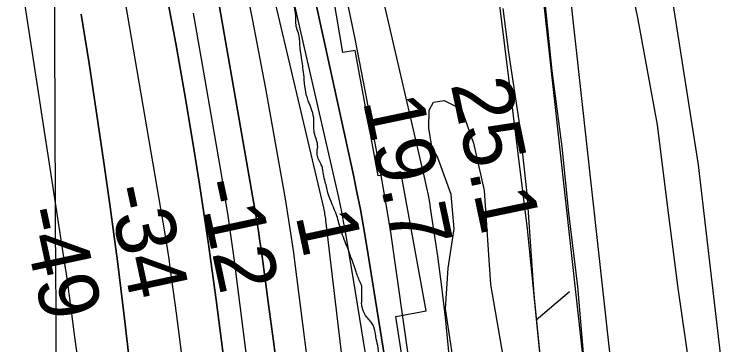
# Model space of a CAD drawing. Extents: x 3419139 to 3457078, y 540382 to 565875.
# Drawn here: x 3439010 to 3439808, y 555554 to 555924 of the extents above; entities that cross this region are included whole.
import ezdxf

# ---------------------------------------------------------------- set-up
doc = ezdxf.new("R2010")
doc.units = 0
for name, color, linetype in [('V-FLOD-BASE', 7, 'Continuous'), ('V-GRID-MAJR', 7, 'Continuous'), ('V-LEVE-TOET', 7, 'Continuous'), ('V-RIVR-EDGE', 7, 'Continuous'), ('V-RIVR-RANG', 7, 'Continuous'), ('V-ROAD-CNTR', 7, 'Continuous'), ('V-RRAP-FSHR', 7, 'Continuous'), ('V-RRAP-RVMT', 7, 'Continuous'), ('V-SITE-VEGE', 7, 'Continuous'), ('V-SURV-LINE', 7, 'Continuous'), ('V-TOPO-DPTH', 7, 'Continuous'), ('V-TOPO-MAJR', 7, 'Continuous'), ('V-TOPO-MINR', 7, 'Continuous'), ('V-TOPO-WATR', 7, 'Continuous')]:
    doc.layers.add(name, color=color, linetype=linetype)

msp = doc.modelspace()

# ---------------------------------------------------------------- linework, layer by layer
at = {"layer": 'V-FLOD-BASE'}
msp.add_lwpolyline([(3439602.3880000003, 555940.9670000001), (3439610.623, 555860.659), (3439621.654, 555775.29), (3439629.344, 555701.72), (3439639.256, 555619.1630000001), (3439647.182, 555526.784), (3439660.705, 555427.094), (3439668.043, 555323.207), (3439677.0870000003, 555228.579), (3439688.384, 555137.316), (3439702.484, 555045.203), (3439712.161, 554980.611), (3439720.416, 554909.849), (3439728.393, 554839.367)], dxfattribs=at)
at = {"layer": 'V-GRID-MAJR'}
msp.add_spline([(3439098.765, 545841.133), (3439072.333, 551898.653), (3439045.886, 557959.642), (3439019.4390000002, 564020.648), (3439019.424, 564024.098)], degree=3, dxfattribs=at)
at = {"layer": 'V-LEVE-TOET'}
for points in [[(3439700.696, 555947.2710000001), (3439706.791, 555917.843), (3439728.369, 555800.135), (3439738.818, 555716.068), (3439751.472, 555617.15), (3439768.565, 555498.61), (3439780.396, 555406.697), (3439786.153, 555352.618), (3439796.061, 555276.676), (3439807.348, 555191.487), (3439820.5840000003, 555101.253), (3439831.6040000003, 555021.665), (3439838.154, 554946.854), (3439848.363, 554880.996)], [(3439617.343, 555323.858), (3439605.552, 555433.698), (3439599.318, 555523.919), (3439590.835, 555610.2220000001), (3439582.975, 555723.136), (3439573.921, 555804.397), (3439562.614, 555880.902), (3439556.005, 555930.2220000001)]]:
    msp.add_lwpolyline(points, dxfattribs=at)
at = {"layer": 'V-RIVR-EDGE'}
msp.add_spline([(3439420.689261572, 555340.7948769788), (3439419.643469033, 555345.378342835), (3439418.5968051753, 555349.6094354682), (3439417.9120990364, 555357.7157622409), (3439418.981417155, 555362.6463734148), (3439419.345988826, 555367.5787272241), (3439417.283157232, 555388.3739753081), (3439416.9499529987, 555396.1270575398), (3439416.249563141, 555397.8906662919), (3439414.4955388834, 555401.0663818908), (3439412.3952406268, 555406.7095813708), (3439412.069878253, 555417.6340226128), (3439412.4300933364, 555420.8045103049), (3439414.9089043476, 555425.731636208), (3439415.268248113, 555428.5497506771), (3439414.952470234, 555443.3502973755), (3439414.6811295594, 555476.1218784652), (3439414.6994272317, 555483.5217161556), (3439414.3644803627, 555490.5700519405), (3439412.958472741, 555491.9830301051), (3439412.9689285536, 555496.211508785), (3439412.986354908, 555503.2589732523), (3439413.0046525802, 555510.6588109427), (3439411.9536321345, 555513.1280374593), (3439411.9579887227, 555514.8899035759), (3439411.978029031, 555522.9944877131), (3439413.4101761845, 555532.1527062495), (3439416.2509449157, 555540.9550662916), (3439415.928196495, 555552.9366272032), (3439413.839225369, 555563.1606785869), (3439410.699233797, 555575.8539564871), (3439407.890703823, 555580.0894057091), (3439403.6735522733, 555584.6807134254), (3439399.1144833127, 555593.5013711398), (3439398.069562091, 555598.4372102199), (3439398.0869884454, 555605.4846746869), (3439398.1105140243, 555614.9987517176), (3439398.1218411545, 555619.579603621), (3439396.721061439, 555623.1068211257), (3439391.818332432, 555635.4520823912), (3439382.369604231, 555661.9035997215), (3439375.0185603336, 555681.6547979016), (3439370.12628714, 555698.2285378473), (3439360.32344308, 555723.9761800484), (3439356.8345635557, 555738.0798221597), (3439354.7429784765, 555747.2467538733), (3439354.050430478, 555752.1817216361), (3439352.299020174, 555756.4145569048), (3439349.4948467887, 555762.4118722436), (3439348.098423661, 555767.7009558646), (3439348.822339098, 555775.4514241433), (3439344.9854429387, 555791.317803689), (3439344.321648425, 555807.8810878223), (3439337.328205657, 555829.7456540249), (3439333.166818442, 555856.8888480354), (3439330.745514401, 555875.2183548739), (3439329.01937231, 555889.6700136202), (3439327.2897449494, 555902.7121794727), (3439324.8414300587, 555910.1181163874), (3439324.508225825, 555917.8711986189), (3439322.7829550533, 555932.6752305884), (3439322.0999915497, 555941.4863038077), (3439320.372106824, 555955.2332161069), (3439318.9721984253, 555959.112806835), (3439315.470249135, 555967.9308505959), (3439313.3690795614, 555973.2216768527), (3439313.0271621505, 555977.4510268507), (3439313.0341326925, 555980.2700126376), (3439314.4514674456, 555983.4378863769), (3439314.8116825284, 555986.6083740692), (3439313.766761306, 555991.5442131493), (3439308.523857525, 556008.8235708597), (3439305.7371104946, 556021.8683506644), (3439304.365084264, 556037.0238845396), (3439304.3999369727, 556051.1188134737), (3439305.8320841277, 556060.2770320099), (3439305.851253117, 556068.029242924), (3439302.367601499, 556084.2471243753), (3439299.2363231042, 556100.4641345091), (3439296.8036919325, 556114.2127894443), (3439294.7060076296, 556120.9131085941), (3439291.5555602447, 556129.3779078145), (3439289.111601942, 556138.5457108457), (3439287.7177927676, 556144.8919141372), (3439287.388073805, 556154.0544892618), (3439284.936273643, 556160.050933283), (3439282.503642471, 556173.7995882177), (3439280.781856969, 556190.0131130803), (3439276.6030433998, 556210.1088426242), (3439272.0579155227, 556224.5674719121), (3439269.964587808, 556233.0296571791), (3439269.6278983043, 556239.3732465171), (3439268.582977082, 556244.3090855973), (3439266.8359233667, 556250.303786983), (3439263.6758914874, 556254.892480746), (3439261.9323230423, 556262.2966750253), (3439260.5393851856, 556268.9952515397), (3439257.740439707, 556277.1068062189), (3439251.0897856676, 556295.0943956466), (3439245.8451392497, 556311.6690069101), (3439239.918400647, 556337.4070646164), (3439235.037454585, 556358.5616564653), (3439230.8473138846, 556374.0765341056), (3439224.197531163, 556392.4164967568), (3439208.440937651, 556432.9786267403), (3439201.4457522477, 556454.1384464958), (3439193.7510483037, 556477.4142482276), (3439186.072028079, 556507.0327679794), (3439175.2364612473, 556542.6494743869), (3439167.1902553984, 556566.2785206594), (3439163.7109603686, 556584.2582682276), (3439165.1387509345, 556591.6546206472), (3439165.510293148, 556599.4059602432), (3439164.8116459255, 556601.8743154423), (3439160.5944943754, 556606.4656231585), (3439160.2499630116, 556609.6378534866), (3439161.6664264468, 556612.4533540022), (3439159.91240219, 556615.6290696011), (3439156.3912839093, 556616.6949024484), (3439152.5160497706, 556617.0568601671), (3439148.291927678, 556618.8291820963), (3439146.8876626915, 556620.9469067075), (3439146.8920192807, 556622.708772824), (3439146.207313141, 556630.8150995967), (3439145.8706236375, 556637.1586889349), (3439142.7184336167, 556644.918741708), (3439138.8693390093, 556655.8518961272), (3439133.9744518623, 556671.3685164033), (3439122.7821552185, 556705.2242280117), (3439112.2893771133, 556736.9639576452), (3439103.915194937, 556770.4603254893), (3439097.2898091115, 556798.6667383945), (3439095.2060658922, 556811.0050291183), (3439086.7891891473, 556827.2351090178), (3439083.6457123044, 556838.5188940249), (3439083.31686466, 556848.0338423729), (3439081.2278935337, 556858.2578937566), (3439076.3269071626, 556871.3079014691), (3439071.419821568, 556881.891296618), (3439067.2192250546, 556893.1776955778), (3439065.47565661, 556900.5818898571), (3439065.1468089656, 556910.0968382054), (3439065.1616213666, 556916.0871830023), (3439065.171205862, 556919.9632884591), (3439064.8266744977, 556923.1355187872), (3439062.724633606, 556928.0739718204), (3439062.7525157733, 556939.3499149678), (3439059.289775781, 556964.0247537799), (3439059.3333416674, 556981.6434149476), (3439055.4816331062, 556991.5194496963), (3439054.082596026, 556995.7514136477), (3439053.396147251, 557003.1529939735), (3439051.668262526, 557016.8999062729), (3439049.9647746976, 557040.5132688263), (3439047.5399853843, 557057.4332827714), (3439043.7048318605, 557074.0044087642), (3439044.0633043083, 557076.4701500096), (3439044.430489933, 557082.4596234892), (3439043.389053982, 557088.8049554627), (3439041.3000828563, 557099.0290068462), (3439040.2542903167, 557103.612472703), (3439036.7532123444, 557112.7828896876), (3439035.368116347, 557122.6528252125), (3439031.5181504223, 557133.2336064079), (3439027.3297523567, 557149.4532304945), (3439028.4103976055, 557158.964693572), (3439028.431309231, 557167.4216509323), (3439025.989093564, 557177.2942004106), (3439023.5381647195, 557183.6430176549), (3439021.4361238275, 557188.5814706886), (3439020.7392192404, 557191.7545723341), (3439020.053641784, 557199.5085258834), (3439015.8635010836, 557215.0234035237), (3439013.432612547, 557229.4768049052), (3439012.0466452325, 557238.9943672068), (3439011.437387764, 557241.9184296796)], degree=3, dxfattribs=at)
at = {"layer": 'V-ROAD-CNTR'}
msp.add_lwpolyline([(3439745.27847157, 555940.988091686), (3439774.067413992, 555755.3934628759), (3439795.911370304, 555569.5438345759), (3439825.129311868, 555319.056335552), (3439860.140241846, 555048.3988768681), (3439906.8621484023, 554703.7765661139), (3439941.841078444, 554412.718148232), (3439958.706044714, 554295.031383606), (3439968.636024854, 554203.991565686), (3439976.2180096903, 554134.6497043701), (3439991.1109799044, 554047.635878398), (3440004.2769535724, 553962.8270480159), (3440019.0589240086, 553859.3322550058), (3440056.3578494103, 553679.627614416), (3440125.650710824, 553360.4632527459), (3440179.20260372, 553136.9266998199), (3440245.7844705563, 552840.6852923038)], dxfattribs=at)
at = {"layer": 'V-RRAP-FSHR'}
msp.add_line((3439593.239, 555581.696), (3439630.248, 555613.552), dxfattribs=at)
for points in [[(3439522.985, 556207.7220000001), (3439541.362, 556021.465), (3439583.0100000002, 555683.8), (3439624.128, 555273.377), (3439659.866, 554983.566), (3439685.082, 554824.688), (3439679.823, 554747.462), (3439685.291, 554704.755), (3439700.928, 554669.093), (3439728.322, 554557.225), (3439747.426, 554494.508), (3439772.642, 554275.324), (3439797.964, 554116.783), (3439825.344, 553912.328), (3439849.701, 553822.928), (3439865.106, 553645.017), (3439856.592, 553600.904), (3439862.355, 553565.713), (3439888.279, 553542.255), (3439924.4450000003, 553445.474), (3439970.845, 553198.924), (3440071.2290000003, 552762.474), (3440155.842, 552373.789)], [(3439522.985, 556207.7220000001), (3439541.362, 556021.465), (3439557.759, 555888.523)], [(3439590.178, 555612.255), (3439624.128, 555273.377), (3439653.554, 555034.7490000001)]]:
    msp.add_lwpolyline(points, dxfattribs=at)
at = {"layer": 'V-RRAP-RVMT'}
for p, q in [((3439377.0990000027, 555881.0440000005), (3439354.1940000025, 556012.8280000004)), ((3439390.740000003, 555883.4390000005), (3439377.0990000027, 555881.0440000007)), ((3439416.5110000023, 555743.0910000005), (3439390.7400000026, 555883.4390000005)), ((3439441.7570000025, 555747.3920000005), (3439416.5110000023, 555743.0910000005)), ((3439469.9750000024, 555592.0120000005), (3439441.7570000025, 555747.3920000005)), ((3439436.0970000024, 555585.6810000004), (3439469.9750000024, 555592.0120000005)), ((3439457.3730000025, 555447.0710000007), (3439436.0970000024, 555585.6810000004))]:
    msp.add_line(p, q, dxfattribs=at)
at = {"layer": 'V-SITE-VEGE'}
msp.add_lwpolyline([(3439504.668, 555507.492), (3439491.542, 555594.151), (3439494.678, 555639.578), (3439501.444, 555683.786), (3439497.897, 555721.96), (3439485.259, 555757.125), (3439482.248, 555765.005), (3439476.8170000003, 555774.107), (3439473.233, 555795.924), (3439473.2800000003, 555816.519), (3439478.148, 555825.595), (3439490.268, 555827.383), (3439509.632, 555817.647), (3439522.87, 555779.452), (3439534.864, 555726.718), (3439541.886, 555621.2930000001), (3439568.191, 555470.388)], dxfattribs=at)
at = {"layer": 'V-SURV-LINE'}
for points in [[(3439617.8987470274, 556063.1085209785), (3439718.3931370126, 555153.5961090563)], [(3439688.576204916, 555150.2869139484), (3439588.081918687, 556059.7983868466)]]:
    msp.add_lwpolyline(points, dxfattribs=at)
at = {"layer": 'V-TOPO-DPTH'}
for points in [[(3439456.8099278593, 554891.1599553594), (3439446.890919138, 554960.0582434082), (3439440.410411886, 555006.3336462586), (3439434.1674951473, 555052.6401504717), (3439428.280964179, 555098.9933067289), (3439422.632023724, 555145.3775643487), (3439358.0238548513, 555693.4420740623), (3439357.8040916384, 555695.1498420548), (3439357.5601998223, 555696.8538943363), (3439356.9759017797, 555700.2471360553), (3439356.642649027, 555701.9367825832), (3439355.925184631, 555705.305221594), (3439355.540972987, 555706.9840140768), (3439177.4347674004, 556462.6458780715)], [(3439456.8099278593, 554891.1599553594), (3439446.890919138, 554960.0582434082), (3439440.410411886, 555006.3336462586), (3439434.1674951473, 555052.6401504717), (3439428.280964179, 555098.9933067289), (3439422.632023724, 555145.3775643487), (3439358.0238548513, 555693.4420740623), (3439357.8040916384, 555695.1498420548), (3439357.5601998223, 555696.8538943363), (3439356.9759017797, 555700.2471360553), (3439356.642649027, 555701.9367825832), (3439355.925184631, 555705.305221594), (3439355.540972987, 555706.9840140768), (3439177.4347674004, 556462.6458780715)], [(3439287.4175870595, 556208.0114294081), (3439388.6609175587, 555743.8641082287), (3439392.7087675, 555724.5391831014), (3439396.5423443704, 555705.1736825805), (3439400.054511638, 555685.7473189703), (3439403.3524058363, 555666.2803799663), (3439425.399383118, 555529.2556557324), (3439439.3018132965, 555441.2069499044), (3439452.860076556, 555353.1063097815), (3439465.902089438, 555264.9277682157), (3439478.599935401, 555176.6972923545), (3439511.824769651, 554940.9410357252), (3439516.3160972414, 554910.0565851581)], [(3439262.850688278, 554912.3695845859), (3439259.0491519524, 554939.0677459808), (3439255.7707236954, 554965.8351778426), (3439252.8410341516, 554992.6487900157), (3439245.599161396, 555065.5269152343), (3439239.312629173, 555128.8144849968), (3439233.0291739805, 555192.1023601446), (3439226.7503343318, 555255.3906933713), (3439220.474571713, 555318.6793319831), (3439207.555358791, 555449.0129960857), (3439203.8716960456, 555484.1391436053), (3439199.9221471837, 555519.233836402), (3439195.573769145, 555554.2813471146), (3439190.959504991, 555589.2974031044), (3439183.908784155, 555640.5511333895), (3439182.575297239, 555649.9097794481), (3439181.181678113, 555659.2591652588), (3439179.6978606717, 555668.5946606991), (3439178.1539110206, 555677.9208958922), (3439109.4486431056, 556080.8539518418)], [(3439262.850688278, 554912.3695845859), (3439259.0491519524, 554939.0677459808), (3439255.7707236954, 554965.8351778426), (3439252.8410341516, 554992.6487900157), (3439245.599161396, 555065.5269152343), (3439239.312629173, 555128.8144849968), (3439233.0291739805, 555192.1023601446), (3439226.7503343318, 555255.3906933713), (3439220.474571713, 555318.6793319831), (3439207.555358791, 555449.0129960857), (3439203.8716960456, 555484.1391436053), (3439199.9221471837, 555519.233836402), (3439195.573769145, 555554.2813471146), (3439190.959504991, 555589.2974031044), (3439183.908784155, 555640.5511333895), (3439182.575297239, 555649.9097794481), (3439181.181678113, 555659.2591652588), (3439179.6978606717, 555668.5946606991), (3439178.1539110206, 555677.9208958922), (3439109.4486431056, 556080.8539518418)], [(3439213.0404958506, 556082.140060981), (3439278.92946271, 555703.2536095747), (3439280.8065597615, 555692.0751617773), (3439282.5968715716, 555680.8833479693), (3439284.257005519, 555669.671485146), (3439285.830354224, 555658.4462563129), (3439293.8323170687, 555598.8376136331), (3439299.2376084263, 555557.7849752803), (3439304.5043353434, 555516.7149239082), (3439309.563215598, 555475.6187530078), (3439314.4835314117, 555434.5051690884), (3439368.9069976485, 554969.7885963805), (3439370.8767713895, 554953.0550513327), (3439372.859813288, 554936.3230868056), (3439374.8627574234, 554919.5934930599)], [(3439213.0404958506, 556082.140060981), (3439278.92946271, 555703.2536095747), (3439280.8065597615, 555692.0751617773), (3439282.5968715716, 555680.8833479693), (3439284.257005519, 555669.671485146), (3439285.830354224, 555658.4462563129), (3439293.8323170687, 555598.8376136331), (3439299.2376084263, 555557.7849752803), (3439304.5043353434, 555516.7149239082), (3439309.563215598, 555475.6187530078), (3439314.4835314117, 555434.5051690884), (3439368.9069976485, 554969.7885963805), (3439370.8767713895, 554953.0550513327), (3439372.859813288, 554936.3230868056), (3439374.8627574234, 554919.5934930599)], [(3439335.6542387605, 554888.3378815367), (3439314.359312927, 555027.463141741), (3439300.7034042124, 555118.7760860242), (3439287.4660218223, 555210.1481970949), (3439274.85642892, 555301.6090583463), (3439262.6653623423, 555393.129086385), (3439235.3053119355, 555604.0559030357), (3439230.9523305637, 555636.5040916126), (3439226.4108972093, 555668.9250436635), (3439221.5867858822, 555701.3051409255), (3439216.5742225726, 555733.6580016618), (3439209.148332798, 555780.2432656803), (3439199.8945432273, 555835.7973813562), (3439190.1250964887, 555891.256944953), (3439179.5821639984, 555946.5746804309)], [(3439179.5821639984, 555946.5746804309), (3439190.1250964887, 555891.256944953), (3439199.8945432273, 555835.7973813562), (3439209.148332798, 555780.2432656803), (3439216.5742225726, 555733.6580016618), (3439221.5867858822, 555701.3051409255), (3439226.4108972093, 555668.9250436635), (3439230.9523305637, 555636.5040916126), (3439235.3053119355, 555604.0559030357), (3439262.6653623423, 555393.129086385), (3439274.85642892, 555301.6090583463), (3439287.4660218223, 555210.1481970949), (3439300.7034042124, 555118.7760860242), (3439314.359312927, 555027.463141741), (3439335.6542387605, 554888.3378815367)], [(3439084.524684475, 555923.9114633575), (3439093.3241287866, 555868.6968362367), (3439101.667369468, 555813.4114348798), (3439109.7064743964, 555758.0788506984), (3439116.7174313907, 555708.3817390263), (3439120.905409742, 555677.8472731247), (3439124.9367291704, 555647.2927501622), (3439128.7330602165, 555616.7081416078), (3439132.37273234, 555586.1034759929), (3439147.9089151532, 555451.0405690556), (3439159.97635937, 555352.9997230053), (3439173.07945301, 555255.1058815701), (3439187.7360207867, 555157.4325470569), (3439203.428237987, 555059.9062171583), (3439235.291797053, 554871.4343046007)], [(3439235.291797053, 554871.4343046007), (3439203.428237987, 555059.9062171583), (3439187.7360207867, 555157.4325470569), (3439173.07945301, 555255.1058815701), (3439159.97635937, 555352.9997230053), (3439147.9089151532, 555451.0405690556), (3439132.37273234, 555586.1034759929), (3439128.7330602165, 555616.7081416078), (3439124.9367291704, 555647.2927501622), (3439120.905409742, 555677.8472731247), (3439116.7174313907, 555708.3817390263), (3439109.7064743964, 555758.0788506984), (3439101.667369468, 555813.4114348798), (3439093.3241287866, 555868.6968362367), (3439084.524684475, 555923.9114633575)]]:
    msp.add_lwpolyline(points, dxfattribs=at)
at = {"layer": 'V-TOPO-MAJR'}
msp.add_lwpolyline([(3438991.096326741, 556128.4975510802), (3439066.9478127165, 555637.2561683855), (3439067.4593336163, 555633.827207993), (3439067.622723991, 555632.6831708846), (3439068.53158341, 555626.2271958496), (3439069.141847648, 555621.8541135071), (3439069.7450875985, 555617.4800710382), (3439070.3377911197, 555613.1045883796), (3439070.9234703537, 555608.7281455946), (3439077.4118252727, 555559.7962871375), (3439081.2231179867, 555530.9514527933), (3439085.0166831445, 555502.104295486), (3439088.783656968, 555473.2536537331), (3439092.532903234, 555444.4006890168), (3439153.980352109, 554969.809793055), (3439157.4041013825, 554944.0366200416), (3439160.9414741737, 554918.2794349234)], dxfattribs=at)
at = {"layer": 'V-TOPO-MINR'}
for points in [[(3439516.3160972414, 554910.0565851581), (3439511.824769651, 554940.9410357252), (3439478.599935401, 555176.6972923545), (3439465.902089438, 555264.9277682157), (3439452.860076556, 555353.1063097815), (3439439.3018132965, 555441.2069499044), (3439425.399383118, 555529.2556557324), (3439403.3524058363, 555666.2803799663), (3439400.054511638, 555685.7473189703), (3439396.5423443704, 555705.1736825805), (3439392.7087675, 555724.5391831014), (3439388.6609175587, 555743.8641082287), (3439287.4175870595, 556208.0114294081)], [(3439487.165309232, 554904.0165947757), (3439417.470631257, 555437.4763161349), (3439411.466747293, 555481.5000280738), (3439405.1329679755, 555525.4743261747), (3439398.3043456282, 555569.3745035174), (3439391.1458279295, 555613.2252670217), (3439379.381479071, 555682.8227196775), (3439377.781217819, 555691.8225238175), (3439376.0791265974, 555700.802125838), (3439374.224290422, 555709.7514246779), (3439372.267624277, 555718.6805213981), (3439268.971696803, 556171.5739970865)], [(3439262.850688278, 554912.3695845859), (3439259.0491519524, 554939.0677459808), (3439255.7707236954, 554965.8351778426), (3439252.8410341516, 554992.6487900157), (3439245.599161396, 555065.5269152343), (3439239.312629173, 555128.8144849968), (3439233.0291739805, 555192.1023601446), (3439226.7503343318, 555255.3906933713), (3439220.474571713, 555318.6793319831), (3439207.555358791, 555449.0129960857), (3439203.8716960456, 555484.1391436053), (3439199.9221471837, 555519.233836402), (3439195.573769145, 555554.2813471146), (3439190.959504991, 555589.2974031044), (3439183.908784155, 555640.5511333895), (3439182.575297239, 555649.9097794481), (3439181.181678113, 555659.2591652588), (3439179.6978606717, 555668.5946606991), (3439178.1539110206, 555677.9208958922), (3439109.4486431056, 556080.8539518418)], [(3439374.8627574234, 554919.5934930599), (3439372.859813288, 554936.3230868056), (3439370.8767713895, 554953.0550513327), (3439368.9069976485, 554969.7885963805), (3439314.4835314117, 555434.5051690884), (3439309.563215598, 555475.6187530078), (3439304.5043353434, 555516.7149239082), (3439299.2376084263, 555557.7849752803), (3439293.8323170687, 555598.8376136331), (3439285.830354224, 555658.4462563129), (3439284.257005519, 555669.671485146), (3439282.5968715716, 555680.8833479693), (3439280.8065597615, 555692.0751617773), (3439278.92946271, 555703.2536095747), (3439213.0404958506, 556082.140060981)], [(3439564.1294922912, 554903.4209121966), (3439556.7907268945, 554952.0685176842), (3439552.1545127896, 554984.1585515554), (3439547.785963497, 555016.2832836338), (3439543.8189114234, 555048.4600630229), (3439540.119524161, 555080.6715406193), (3439518.9776766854, 555275.482928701), (3439513.683295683, 555326.9331520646), (3439508.7707349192, 555378.4176671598), (3439504.430904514, 555429.9536198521), (3439500.4728943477, 555481.5238642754), (3439498.0349165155, 555515.7844316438), (3439495.1907252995, 555550.207253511), (3439491.825005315, 555584.5729906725), (3439487.676992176, 555618.8531007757), (3439483.0074502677, 555653.076126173), (3439475.376536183, 555704.6109360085), (3439474.030612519, 555713.0047329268), (3439472.551237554, 555721.3732854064), (3439470.8716856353, 555729.7039712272), (3439469.0586824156, 555738.0094126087), (3439393.8228352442, 556063.8678897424)], [(3439417.274218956, 554919.9234204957), (3439395.693234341, 555083.5022587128), (3439382.484032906, 555184.2909864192), (3439369.3900336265, 555285.0945780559), (3439356.468837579, 555385.9204655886), (3439343.662843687, 555486.761217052), (3439325.59100811, 555630.0503248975), (3439321.6756489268, 555659.2221827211), (3439317.451557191, 555688.3467513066), (3439312.764366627, 555717.4003860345), (3439307.7684435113, 555746.406731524), (3439290.7229552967, 555840.8710403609), (3439276.4503519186, 555916.9673911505), (3439261.4817193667, 555992.9215891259)], [(3439542.6515569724, 554902.2991148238), (3439539.823031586, 554920.6881214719), (3439523.0369936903, 555033.6440256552), (3439511.990251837, 555108.5382868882), (3439501.0519332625, 555183.448259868), (3439490.276249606, 555258.3818004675), (3439479.608989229, 555333.3310528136), (3439435.893782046, 555642.886614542), (3439430.802421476, 555677.1447075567), (3439425.3810154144, 555711.3480322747), (3439419.4645411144, 555745.4692045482), (3439413.218021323, 555779.5356085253), (3439402.690907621, 555834.6909322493), (3439390.6068997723, 555896.2256161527), (3439378.0879700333, 555957.6692762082)], [(3439335.6542387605, 554888.3378815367), (3439314.359312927, 555027.463141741), (3439300.7034042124, 555118.7760860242), (3439287.4660218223, 555210.1481970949), (3439274.85642892, 555301.6090583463), (3439262.6653623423, 555393.129086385), (3439235.3053119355, 555604.0559030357), (3439230.9523305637, 555636.5040916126), (3439226.4108972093, 555668.9250436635), (3439221.5867858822, 555701.3051409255), (3439216.5742225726, 555733.6580016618), (3439209.148332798, 555780.2432656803), (3439199.8945432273, 555835.7973813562), (3439190.1250964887, 555891.256944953), (3439179.5821639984, 555946.5746804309)], [(3439084.524684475, 555923.9114633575), (3439093.3241287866, 555868.6968362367), (3439101.667369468, 555813.4114348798), (3439109.7064743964, 555758.0788506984), (3439116.7174313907, 555708.3817390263), (3439120.905409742, 555677.8472731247), (3439124.9367291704, 555647.2927501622), (3439128.7330602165, 555616.7081416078), (3439132.37273234, 555586.1034759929), (3439147.9089151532, 555451.0405690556), (3439159.97635937, 555352.9997230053), (3439173.07945301, 555255.1058815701), (3439187.7360207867, 555157.4325470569), (3439203.428237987, 555059.9062171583), (3439235.291797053, 554871.4343046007)], [(3439359.3824076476, 554871.5324350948), (3439347.6999029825, 554946.4391293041), (3439340.2997956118, 554995.2476116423), (3439333.176336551, 555044.0952390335), (3439326.467849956, 555093.0015840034), (3439320.0360116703, 555141.9470740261), (3439255.724312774, 555647.9714021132), (3439253.9915358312, 555661.1910686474), (3439252.189783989, 555674.4010520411), (3439250.2845697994, 555687.596510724), (3439248.3103807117, 555700.7822862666), (3439246.2486467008, 555713.9549610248), (3439244.1391741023, 555727.1198531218), (3439241.9580936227, 555740.2730712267), (3439239.7292745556, 555753.4185066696), (3439221.5069733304, 555859.146238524), (3439210.123254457, 555925.148330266)]]:
    msp.add_lwpolyline(points, dxfattribs=at)
at = {"layer": 'V-TOPO-WATR'}
msp.add_lwpolyline([(3439456.8099278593, 554891.1599553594), (3439446.890919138, 554960.0582434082), (3439440.410411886, 555006.3336462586), (3439434.1674951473, 555052.6401504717), (3439428.280964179, 555098.9933067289), (3439422.632023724, 555145.3775643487), (3439358.0238548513, 555693.4420740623), (3439357.8040916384, 555695.1498420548), (3439357.5601998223, 555696.8538943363), (3439356.9759017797, 555700.2471360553), (3439356.642649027, 555701.9367825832), (3439355.925184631, 555705.305221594), (3439355.540972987, 555706.9840140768), (3439177.4347674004, 556462.6458780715)], dxfattribs=at)

# ---------------------------------------------------------------- texts
at = {"layer": 'V-RIVR-RANG'}
for s, height, rotation, p in [('25.1', 67, 281.8883257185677, (3439497.304668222, 555845.6705154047)), ('19.7', 67, 281.8883257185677, (3439399.0136095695, 555827.1426108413)), ('-12', 67.00000000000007, 282.1765555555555, (3439213.710071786, 555734.8725160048)), ('-34', 67.00000000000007, 282.1765555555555, (3439112.848000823, 555728.2029959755)), ('-49', 67.00000000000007, 282.1765555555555, (3439015.8249279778, 555703.7431647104)), ('1', 67.00000000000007, 282.1765555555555, (3439323.807993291, 555698.7397510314))]:
    msp.add_text(s, height=height, rotation=rotation, dxfattribs=at).set_placement(p)

doc.saveas('drawing.dxf')
